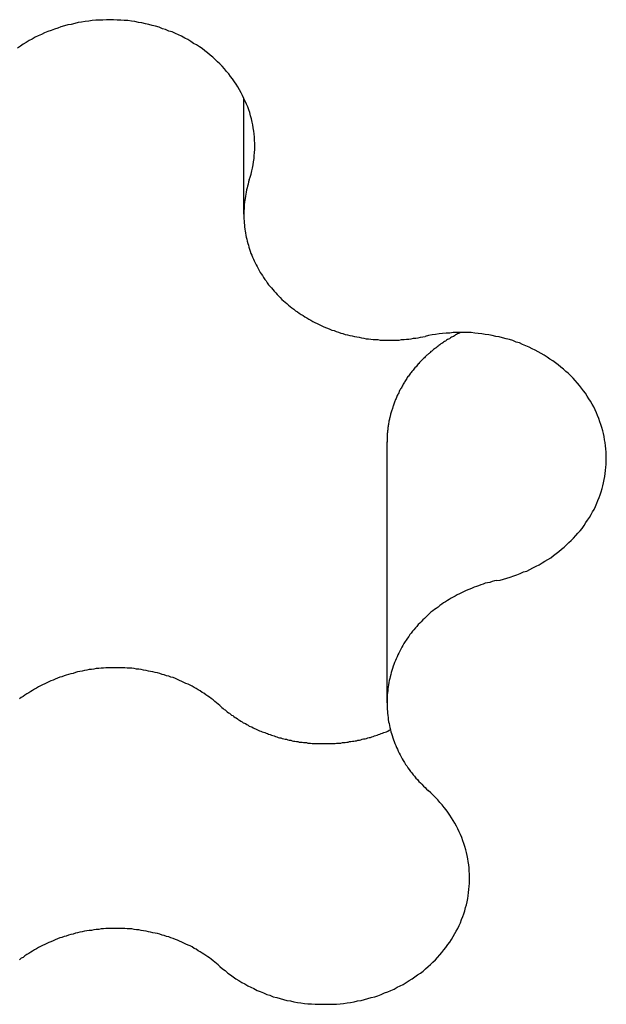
# Model space of a CAD drawing. Extents: x 1107 to 4046, y 937 to 3355.
# Tile 624 of 656: x 2237.08 to 2238.32, y 2683.5 to 2685.57. Entities that reach past the tile are written whole.
import ezdxf

# ---------------------------------------------------------------- set-up
doc = ezdxf.new("R2010")
doc.units = 0
doc.layers.add('KF_VIDA_L___C_REAR', color=7, linetype='CONTINUOUS')

# ---------------------------------------------------------------- blocks, each defined once
blk = doc.blocks.new('KF_VIDA_L___C_REAR')
at = {"layer": 'KF_VIDA_L___C_REAR'}
for p, q in [((50.572442, 995.950613), (50.572442, 996.195966)), ((50.87458, 994.920209), (50.87458, 995.470209))]:
    blk.add_line(p, q, dxfattribs=at)
for points in [[(50.584, 996.023, 0), (50.5859, 996.029, 0), (50.5877, 996.035, 0), (50.5893, 996.042, 0), (50.5907, 996.048, 0), (50.5919, 996.055, 0), (50.593, 996.061, 0), (50.5939, 996.068, 0), (50.5945, 996.074, 0), (50.595, 996.081, 0), (50.5954, 996.087, 0), (50.5955, 996.094, 0), (50.5954, 996.1, 0), (50.5952, 996.107, 0), (50.5948, 996.113, 0), (50.5942, 996.12, 0), (50.5934, 996.126, 0), (50.5924, 996.133, 0), (50.5912, 996.139, 0), (50.5899, 996.145, 0), (50.5884, 996.152, 0), (50.5867, 996.158, 0), (50.5848, 996.165, 0), (50.5827, 996.171, 0), (50.5805, 996.177, 0), (50.5781, 996.183, 0), (50.5755, 996.189, 0), (50.5727, 996.195, 0), (50.5698, 996.201, 0), (50.5667, 996.207, 0), (50.5634, 996.213, 0), (50.56, 996.219, 0), (50.5564, 996.225, 0), (50.5526, 996.23, 0), (50.5487, 996.236, 0), (50.5446, 996.241, 0), (50.5404, 996.247, 0), (50.536, 996.252, 0), (50.5315, 996.257, 0), (50.5268, 996.263, 0), (50.522, 996.268, 0), (50.517, 996.272, 0), (50.5119, 996.277, 0), (50.5067, 996.282, 0), (50.5013, 996.286, 0), (50.4958, 996.291, 0), (50.4902, 996.295, 0), (50.4845, 996.3, 0), (50.4786, 996.304, 0), (50.4726, 996.308, 0), (50.4665, 996.311, 0), (50.4604, 996.315, 0), (50.4541, 996.319, 0), (50.4477, 996.322, 0), (50.4412, 996.326, 0), (50.4346, 996.329, 0), (50.4279, 996.332, 0), (50.4212, 996.335, 0), (50.4143, 996.337, 0), (50.4074, 996.34, 0), (50.4005, 996.342, 0), (50.3934, 996.345, 0), (50.3863, 996.347, 0), (50.3791, 996.349, 0), (50.3719, 996.351, 0), (50.3646, 996.352, 0), (50.3573, 996.354, 0), (50.35, 996.355, 0), (50.3426, 996.357, 0), (50.3351, 996.358, 0), (50.3277, 996.359, 0), (50.3202, 996.359, 0), (50.3127, 996.36, 0), (50.3052, 996.36, 0), (50.2976, 996.361, 0), (50.2901, 996.361, 0), (50.2826, 996.361, 0), (50.2751, 996.36, 0), (50.2675, 996.36, 0), (50.26, 996.36, 0), (50.2525, 996.359, 0), (50.2451, 996.358, 0), (50.2376, 996.357, 0), (50.2302, 996.356, 0), (50.2228, 996.355, 0), (50.2155, 996.353, 0), (50.2082, 996.351, 0), (50.201, 996.35, 0), (50.1938, 996.348, 0), (50.1866, 996.346, 0), (50.1796, 996.343, 0), (50.1726, 996.341, 0), (50.1656, 996.338, 0), (50.1588, 996.336, 0), (50.152, 996.333, 0), (50.1453, 996.33, 0), (50.1387, 996.327, 0), (50.1321, 996.324, 0), (50.1257, 996.32, 0), (50.1194, 996.317, 0), (50.1131, 996.313, 0), (50.107, 996.309, 0), (50.101, 996.305, 0), (50.0951, 996.301, 0)], [(50.584, 996.023, 0), (50.5826, 996.019, 0), (50.5814, 996.014, 0), (50.5802, 996.01, 0), (50.5791, 996.006, 0), (50.5781, 996.002, 0), (50.5772, 995.997, 0), (50.5764, 995.993, 0), (50.5756, 995.989, 0), (50.5749, 995.984, 0), (50.5743, 995.98, 0), (50.5738, 995.976, 0), (50.5734, 995.971, 0), (50.573, 995.967, 0), (50.5728, 995.963, 0), (50.5726, 995.958, 0), (50.5725, 995.954, 0), (50.5724, 995.95, 0), (50.5725, 995.945, 0), (50.5726, 995.941, 0), (50.5729, 995.937, 0), (50.5732, 995.932, 0), (50.5736, 995.928, 0), (50.574, 995.924, 0), (50.5746, 995.919, 0), (50.5752, 995.915, 0), (50.5759, 995.911, 0), (50.5767, 995.906, 0), (50.5776, 995.902, 0), (50.5785, 995.898, 0), (50.5796, 995.894, 0), (50.5807, 995.889, 0), (50.5819, 995.885, 0), (50.5832, 995.881, 0), (50.5845, 995.877, 0), (50.5859, 995.873, 0), (50.5875, 995.868, 0), (50.5891, 995.864, 0), (50.5907, 995.86, 0), (50.5925, 995.856, 0), (50.5943, 995.852, 0), (50.5962, 995.848, 0), (50.5982, 995.844, 0), (50.6002, 995.84, 0), (50.6023, 995.836, 0), (50.6045, 995.832, 0), (50.6068, 995.828, 0), (50.6092, 995.825, 0), (50.6116, 995.821, 0), (50.6141, 995.817, 0), (50.6166, 995.813, 0), (50.6192, 995.81, 0), (50.6219, 995.806, 0), (50.6247, 995.802, 0), (50.6276, 995.799, 0), (50.6305, 995.795, 0), (50.6334, 995.792, 0), (50.6365, 995.788, 0), (50.6396, 995.785, 0), (50.6427, 995.781, 0), (50.646, 995.778, 0), (50.6493, 995.775, 0), (50.6526, 995.771, 0), (50.656, 995.768, 0), (50.6595, 995.765, 0), (50.663, 995.762, 0), (50.6666, 995.759, 0), (50.6703, 995.756, 0), (50.674, 995.753, 0), (50.6777, 995.75, 0), (50.6815, 995.747, 0), (50.6854, 995.745, 0), (50.6893, 995.742, 0), (50.6933, 995.739, 0), (50.6973, 995.737, 0), (50.7014, 995.734, 0), (50.7055, 995.732, 0), (50.7097, 995.729, 0), (50.7139, 995.727, 0), (50.7181, 995.724, 0), (50.7224, 995.722, 0), (50.7268, 995.72, 0), (50.7311, 995.718, 0), (50.7355, 995.716, 0), (50.74, 995.714, 0), (50.7445, 995.712, 0), (50.749, 995.71, 0), (50.7536, 995.708, 0), (50.7582, 995.706, 0), (50.7628, 995.705, 0), (50.7675, 995.703, 0), (50.7722, 995.702, 0), (50.7769, 995.7, 0), (50.7816, 995.699, 0), (50.7864, 995.697, 0), (50.7912, 995.696, 0), (50.796, 995.695, 0), (50.8009, 995.694, 0), (50.8057, 995.693, 0), (50.8106, 995.692, 0), (50.8155, 995.691, 0), (50.8204, 995.69, 0), (50.8254, 995.689, 0), (50.8303, 995.688, 0), (50.8353, 995.688, 0), (50.8403, 995.687, 0), (50.8453, 995.686, 0), (50.8502, 995.686, 0), (50.8552, 995.686, 0), (50.8603, 995.685, 0), (50.8653, 995.685, 0), (50.8703, 995.685, 0), (50.8753, 995.685, 0), (50.8803, 995.685, 0), (50.8854, 995.685, 0), (50.8904, 995.685, 0), (50.8954, 995.685, 0), (50.9004, 995.685, 0), (50.9054, 995.686, 0), (50.9104, 995.686, 0), (50.9154, 995.687, 0), (50.9204, 995.687, 0), (50.9253, 995.688, 0), (50.9303, 995.689, 0), (50.9353, 995.689, 0), (50.9402, 995.69, 0), (50.9451, 995.691, 0), (50.95, 995.692, 0), (50.9549, 995.693, 0)], [(51.0297, 995.701, 0), (51.0275, 995.7, 0), (51.0253, 995.699, 0), (51.0231, 995.698, 0), (51.021, 995.697, 0), (51.0188, 995.696, 0), (51.0167, 995.694, 0), (51.0146, 995.693, 0), (51.0124, 995.692, 0), (51.0103, 995.691, 0), (51.0082, 995.69, 0), (51.0062, 995.688, 0), (51.0041, 995.687, 0), (51.002, 995.686, 0), (51, 995.685, 0), (50.998, 995.683, 0), (50.996, 995.682, 0), (50.9939, 995.681, 0), (50.992, 995.679, 0), (50.99, 995.678, 0), (50.988, 995.677, 0), (50.9861, 995.675, 0), (50.9841, 995.674, 0), (50.9822, 995.672, 0), (50.9803, 995.671, 0), (50.9784, 995.669, 0), (50.9765, 995.668, 0), (50.9746, 995.667, 0), (50.9728, 995.665, 0), (50.9709, 995.664, 0), (50.9691, 995.662, 0), (50.9673, 995.661, 0), (50.9655, 995.659, 0), (50.9637, 995.657, 0), (50.9619, 995.656, 0), (50.9601, 995.654, 0), (50.9584, 995.653, 0), (50.9567, 995.651, 0), (50.955, 995.65, 0), (50.9533, 995.648, 0), (50.9516, 995.646, 0), (50.9499, 995.645, 0), (50.9483, 995.643, 0), (50.9466, 995.641, 0), (50.945, 995.64, 0), (50.9434, 995.638, 0), (50.9418, 995.636, 0), (50.9403, 995.635, 0), (50.9387, 995.633, 0), (50.9372, 995.631, 0), (50.9357, 995.629, 0), (50.9342, 995.628, 0), (50.9327, 995.626, 0), (50.9312, 995.624, 0), (50.9297, 995.622, 0), (50.9283, 995.62, 0), (50.9269, 995.619, 0), (50.9255, 995.617, 0), (50.9241, 995.615, 0), (50.9227, 995.613, 0), (50.9214, 995.611, 0), (50.9201, 995.609, 0), (50.9187, 995.608, 0), (50.9174, 995.606, 0), (50.9162, 995.604, 0), (50.9149, 995.602, 0), (50.9137, 995.6, 0), (50.9124, 995.598, 0), (50.9112, 995.596, 0), (50.91, 995.594, 0), (50.9089, 995.592, 0), (50.9077, 995.59, 0), (50.9066, 995.588, 0), (50.9055, 995.586, 0), (50.9044, 995.584, 0), (50.9033, 995.582, 0), (50.9023, 995.58, 0), (50.9012, 995.579, 0), (50.9002, 995.577, 0), (50.8992, 995.574, 0), (50.8982, 995.572, 0), (50.8972, 995.57, 0), (50.8963, 995.568, 0), (50.8954, 995.566, 0), (50.8945, 995.564, 0), (50.8936, 995.562, 0), (50.8927, 995.56, 0), (50.8919, 995.558, 0), (50.8911, 995.556, 0), (50.8902, 995.554, 0), (50.8895, 995.552, 0), (50.8887, 995.55, 0), (50.8879, 995.548, 0), (50.8872, 995.546, 0), (50.8865, 995.544, 0), (50.8858, 995.541, 0), (50.8852, 995.539, 0), (50.8845, 995.537, 0), (50.8839, 995.535, 0), (50.8833, 995.533, 0), (50.8827, 995.531, 0), (50.8821, 995.529, 0), (50.8816, 995.527, 0), (50.8811, 995.525, 0), (50.8805, 995.522, 0), (50.8801, 995.52, 0), (50.8796, 995.518, 0), (50.8792, 995.516, 0), (50.8787, 995.514, 0), (50.8783, 995.512, 0), (50.8779, 995.509, 0), (50.8776, 995.507, 0), (50.8772, 995.505, 0), (50.8769, 995.503, 0), (50.8766, 995.501, 0), (50.8763, 995.499, 0), (50.8761, 995.496, 0), (50.8758, 995.494, 0), (50.8756, 995.492, 0), (50.8754, 995.49, 0), (50.8752, 995.488, 0), (50.8751, 995.486, 0), (50.875, 995.483, 0), (50.8748, 995.481, 0), (50.8747, 995.479, 0), (50.8747, 995.477, 0), (50.8746, 995.475, 0), (50.8746, 995.472, 0), (50.8746, 995.47, 0)], [(51.1059, 995.178, 0), (51.1132, 995.179, 0), (51.1204, 995.181, 0), (51.1276, 995.183, 0), (51.1347, 995.185, 0), (51.1418, 995.188, 0), (51.1488, 995.19, 0), (51.1557, 995.193, 0), (51.1625, 995.196, 0), (51.1693, 995.198, 0), (51.1759, 995.201, 0), (51.1825, 995.205, 0), (51.189, 995.208, 0), (51.1954, 995.211, 0), (51.2017, 995.215, 0), (51.2079, 995.219, 0), (51.214, 995.222, 0), (51.22, 995.226, 0), (51.2259, 995.231, 0), (51.2316, 995.235, 0), (51.2372, 995.239, 0), (51.2427, 995.244, 0), (51.2481, 995.248, 0), (51.2534, 995.253, 0), (51.2585, 995.258, 0), (51.2634, 995.262, 0), (51.2683, 995.267, 0), (51.273, 995.273, 0), (51.2775, 995.278, 0), (51.2819, 995.283, 0), (51.2861, 995.288, 0), (51.2902, 995.294, 0), (51.2941, 995.3, 0), (51.2979, 995.305, 0), (51.3015, 995.311, 0), (51.305, 995.317, 0), (51.3083, 995.323, 0), (51.3114, 995.328, 0), (51.3143, 995.334, 0), (51.3171, 995.341, 0), (51.3197, 995.347, 0), (51.3221, 995.353, 0), (51.3244, 995.359, 0), (51.3264, 995.365, 0), (51.3283, 995.372, 0), (51.3301, 995.378, 0), (51.3316, 995.384, 0), (51.3329, 995.391, 0), (51.3341, 995.397, 0), (51.3351, 995.404, 0), (51.3359, 995.41, 0), (51.3365, 995.417, 0), (51.337, 995.423, 0), (51.3372, 995.43, 0), (51.3373, 995.436, 0), (51.3372, 995.443, 0), (51.3369, 995.449, 0), (51.3364, 995.456, 0), (51.3357, 995.462, 0), (51.3349, 995.469, 0), (51.3338, 995.475, 0), (51.3326, 995.482, 0), (51.3312, 995.488, 0), (51.3296, 995.494, 0), (51.3279, 995.501, 0), (51.3259, 995.507, 0), (51.3238, 995.513, 0), (51.3215, 995.52, 0), (51.319, 995.526, 0), (51.3164, 995.532, 0), (51.3136, 995.538, 0), (51.3106, 995.544, 0), (51.3074, 995.55, 0), (51.3041, 995.556, 0), (51.3006, 995.561, 0), (51.2969, 995.567, 0), (51.2931, 995.573, 0), (51.2891, 995.578, 0), (51.285, 995.584, 0), (51.2807, 995.589, 0), (51.2763, 995.594, 0), (51.2717, 995.6, 0), (51.267, 995.605, 0), (51.2621, 995.61, 0), (51.2571, 995.615, 0), (51.252, 995.619, 0), (51.2467, 995.624, 0), (51.2413, 995.628, 0), (51.2358, 995.633, 0), (51.2301, 995.637, 0), (51.2243, 995.641, 0), (51.2184, 995.645, 0), (51.2124, 995.649, 0), (51.2063, 995.653, 0), (51.2001, 995.657, 0), (51.1937, 995.66, 0), (51.1873, 995.664, 0), (51.1808, 995.667, 0), (51.1742, 995.67, 0), (51.1675, 995.673, 0), (51.1607, 995.676, 0), (51.1539, 995.679, 0), (51.1469, 995.681, 0), (51.1399, 995.684, 0), (51.1329, 995.686, 0), (51.1257, 995.688, 0), (51.1185, 995.69, 0), (51.1113, 995.692, 0), (51.104, 995.693, 0), (51.0967, 995.695, 0), (51.0893, 995.696, 0), (51.0819, 995.697, 0), (51.0744, 995.698, 0), (51.067, 995.699, 0), (51.0595, 995.7, 0), (51.052, 995.701, 0), (51.0445, 995.701, 0), (51.0369, 995.701, 0), (51.0294, 995.701, 0), (51.0219, 995.701, 0), (51.0144, 995.701, 0), (51.0068, 995.7, 0), (50.9993, 995.7, 0), (50.9918, 995.699, 0), (50.9844, 995.698, 0), (50.977, 995.697, 0), (50.9696, 995.696, 0), (50.9622, 995.695, 0), (50.9549, 995.693, 0)], [(51.1059, 995.178, 0), (51.1011, 995.177, 0), (51.0962, 995.176, 0), (51.0914, 995.174, 0), (51.0866, 995.173, 0), (51.0819, 995.172, 0), (51.0771, 995.17, 0), (51.0724, 995.169, 0), (51.0678, 995.167, 0), (51.0631, 995.165, 0), (51.0585, 995.164, 0), (51.0539, 995.162, 0), (51.0494, 995.16, 0), (51.0448, 995.158, 0), (51.0404, 995.156, 0), (51.0359, 995.154, 0), (51.0315, 995.152, 0), (51.0272, 995.15, 0), (51.0228, 995.148, 0), (51.0186, 995.145, 0), (51.0143, 995.143, 0), (51.0101, 995.141, 0), (51.006, 995.138, 0), (51.0019, 995.136, 0), (50.9979, 995.133, 0), (50.9939, 995.131, 0), (50.9899, 995.128, 0), (50.986, 995.125, 0), (50.9822, 995.122, 0), (50.9784, 995.119, 0), (50.9746, 995.117, 0), (50.971, 995.114, 0), (50.9673, 995.111, 0), (50.9638, 995.108, 0), (50.9603, 995.104, 0), (50.9568, 995.101, 0), (50.9534, 995.098, 0), (50.9501, 995.095, 0), (50.9468, 995.091, 0), (50.9436, 995.088, 0), (50.9405, 995.085, 0), (50.9374, 995.081, 0), (50.9344, 995.078, 0), (50.9314, 995.074, 0), (50.9286, 995.071, 0), (50.9257, 995.067, 0), (50.923, 995.064, 0), (50.9203, 995.06, 0), (50.9177, 995.056, 0), (50.9152, 995.052, 0), (50.9127, 995.049, 0), (50.9103, 995.045, 0), (50.908, 995.041, 0), (50.9058, 995.037, 0), (50.9036, 995.033, 0), (50.9015, 995.029, 0), (50.8995, 995.025, 0), (50.8976, 995.021, 0), (50.8957, 995.017, 0), (50.8939, 995.013, 0), (50.8922, 995.009, 0), (50.8905, 995.005, 0), (50.889, 995.001, 0), (50.8875, 994.997, 0), (50.8861, 994.992, 0), (50.8848, 994.988, 0), (50.8835, 994.984, 0), (50.8824, 994.98, 0), (50.8813, 994.975, 0), (50.8803, 994.971, 0), (50.8794, 994.967, 0), (50.8785, 994.963, 0), (50.8778, 994.958, 0), (50.8771, 994.954, 0), (50.8765, 994.95, 0), (50.876, 994.945, 0), (50.8755, 994.941, 0), (50.8752, 994.937, 0), (50.8749, 994.932, 0), (50.8747, 994.928, 0), (50.8746, 994.924, 0), (50.8746, 994.919, 0), (50.8746, 994.915, 0), (50.8748, 994.911, 0), (50.875, 994.906, 0), (50.8753, 994.902, 0), (50.8757, 994.898, 0), (50.8762, 994.893, 0), (50.8767, 994.889, 0), (50.8773, 994.885, 0), (50.878, 994.88, 0), (50.8788, 994.876, 0), (50.8797, 994.872, 0), (50.8807, 994.868, 0), (50.8817, 994.863, 0), (50.8828, 994.859, 0), (50.884, 994.855, 0), (50.8853, 994.851, 0), (50.8867, 994.846, 0), (50.8881, 994.842, 0), (50.8896, 994.838, 0), (50.8912, 994.834, 0), (50.8929, 994.83, 0), (50.8946, 994.826, 0), (50.8964, 994.822, 0), (50.8983, 994.818, 0), (50.9003, 994.814, 0), (50.9023, 994.81, 0), (50.9045, 994.806, 0), (50.9067, 994.802, 0), (50.9089, 994.798, 0), (50.9113, 994.794, 0), (50.9137, 994.79, 0), (50.9162, 994.787, 0), (50.9188, 994.783, 0), (50.9214, 994.779, 0), (50.9241, 994.775, 0), (50.9269, 994.772, 0), (50.9297, 994.768, 0), (50.9326, 994.765, 0), (50.9356, 994.761, 0), (50.9386, 994.758, 0), (50.9417, 994.754, 0), (50.9449, 994.751, 0), (50.9481, 994.748, 0), (50.9514, 994.744, 0), (50.9548, 994.741, 0), (50.9582, 994.738, 0), (50.9616, 994.735, 0)], [(50.522, 994.914, 0), (50.5184, 994.917, 0), (50.5148, 994.92, 0), (50.5112, 994.923, 0), (50.5075, 994.926, 0), (50.5037, 994.929, 0), (50.4999, 994.932, 0), (50.4961, 994.934, 0), (50.4921, 994.937, 0), (50.4882, 994.94, 0), (50.4842, 994.942, 0), (50.4801, 994.945, 0), (50.476, 994.947, 0), (50.4718, 994.95, 0), (50.4676, 994.952, 0), (50.4634, 994.955, 0), (50.4591, 994.957, 0), (50.4547, 994.959, 0), (50.4503, 994.961, 0), (50.4459, 994.963, 0), (50.4415, 994.965, 0), (50.437, 994.967, 0), (50.4325, 994.969, 0), (50.4279, 994.971, 0), (50.4233, 994.973, 0), (50.4187, 994.974, 0), (50.414, 994.976, 0), (50.4093, 994.977, 0), (50.4046, 994.979, 0), (50.3998, 994.98, 0), (50.3951, 994.982, 0), (50.3903, 994.983, 0), (50.3854, 994.984, 0), (50.3806, 994.985, 0), (50.3757, 994.986, 0), (50.3709, 994.987, 0), (50.366, 994.988, 0), (50.361, 994.989, 0), (50.3561, 994.99, 0), (50.3511, 994.991, 0), (50.3462, 994.991, 0), (50.3412, 994.992, 0), (50.3362, 994.993, 0), (50.3312, 994.993, 0), (50.3262, 994.993, 0), (50.3212, 994.994, 0), (50.3162, 994.994, 0), (50.3112, 994.994, 0), (50.3062, 994.994, 0), (50.3011, 994.994, 0), (50.2961, 994.994, 0), (50.2911, 994.994, 0), (50.2861, 994.994, 0), (50.2811, 994.994, 0), (50.2761, 994.993, 0), (50.2711, 994.993, 0), (50.2661, 994.992, 0), (50.2611, 994.992, 0), (50.2561, 994.991, 0), (50.2512, 994.99, 0), (50.2462, 994.99, 0), (50.2413, 994.989, 0), (50.2364, 994.988, 0), (50.2315, 994.987, 0), (50.2266, 994.986, 0), (50.2217, 994.985, 0), (50.2169, 994.984, 0), (50.2121, 994.982, 0), (50.2073, 994.981, 0), (50.2025, 994.98, 0), (50.1978, 994.978, 0), (50.1931, 994.977, 0), (50.1884, 994.975, 0), (50.1838, 994.974, 0), (50.1792, 994.972, 0), (50.1746, 994.97, 0), (50.17, 994.968, 0), (50.1655, 994.966, 0), (50.161, 994.964, 0), (50.1566, 994.962, 0), (50.1522, 994.96, 0), (50.1478, 994.958, 0), (50.1435, 994.956, 0), (50.1392, 994.954, 0), (50.135, 994.951, 0), (50.1308, 994.949, 0), (50.1267, 994.946, 0), (50.1226, 994.944, 0), (50.1185, 994.941, 0), (50.1145, 994.939, 0), (50.1106, 994.936, 0), (50.1067, 994.933, 0), (50.1028, 994.931, 0), (50.099, 994.928, 0)], [(50.522, 994.914, 0), (50.5241, 994.912, 0), (50.5263, 994.91, 0), (50.5285, 994.908, 0), (50.5307, 994.906, 0), (50.5329, 994.905, 0), (50.5351, 994.903, 0), (50.5374, 994.901, 0), (50.5397, 994.899, 0), (50.542, 994.898, 0), (50.5443, 994.896, 0), (50.5467, 994.894, 0), (50.549, 994.893, 0), (50.5514, 994.891, 0), (50.5538, 994.889, 0), (50.5562, 994.888, 0), (50.5587, 994.886, 0), (50.5611, 994.884, 0), (50.5636, 994.883, 0), (50.5661, 994.881, 0), (50.5686, 994.88, 0), (50.5711, 994.878, 0), (50.5737, 994.877, 0), (50.5762, 994.876, 0), (50.5788, 994.874, 0), (50.5814, 994.873, 0), (50.584, 994.871, 0), (50.5866, 994.87, 0), (50.5893, 994.869, 0), (50.5919, 994.867, 0), (50.5946, 994.866, 0), (50.5973, 994.865, 0), (50.6, 994.864, 0), (50.6027, 994.862, 0), (50.6054, 994.861, 0), (50.6081, 994.86, 0), (50.6109, 994.859, 0), (50.6137, 994.858, 0), (50.6164, 994.857, 0), (50.6192, 994.856, 0), (50.622, 994.855, 0), (50.6248, 994.854, 0), (50.6277, 994.853, 0), (50.6305, 994.852, 0), (50.6334, 994.851, 0), (50.6362, 994.85, 0), (50.6391, 994.849, 0), (50.642, 994.848, 0), (50.6449, 994.847, 0), (50.6478, 994.846, 0), (50.6507, 994.846, 0), (50.6536, 994.845, 0), (50.6565, 994.844, 0), (50.6594, 994.843, 0), (50.6624, 994.843, 0), (50.6653, 994.842, 0), (50.6683, 994.841, 0), (50.6713, 994.841, 0), (50.6742, 994.84, 0), (50.6772, 994.839, 0), (50.6802, 994.839, 0), (50.6832, 994.838, 0), (50.6862, 994.838, 0), (50.6892, 994.837, 0), (50.6922, 994.837, 0), (50.6952, 994.837, 0), (50.6982, 994.836, 0), (50.7012, 994.836, 0), (50.7043, 994.836, 0), (50.7073, 994.835, 0), (50.7103, 994.835, 0), (50.7134, 994.835, 0), (50.7164, 994.834, 0), (50.7194, 994.834, 0), (50.7225, 994.834, 0), (50.7255, 994.834, 0), (50.7286, 994.834, 0), (50.7316, 994.834, 0), (50.7347, 994.834, 0), (50.7377, 994.834, 0), (50.7408, 994.834, 0), (50.7438, 994.834, 0), (50.7469, 994.834, 0), (50.7499, 994.834, 0), (50.753, 994.834, 0), (50.756, 994.834, 0), (50.7591, 994.834, 0), (50.7621, 994.834, 0), (50.7652, 994.834, 0), (50.7682, 994.835, 0), (50.7712, 994.835, 0), (50.7743, 994.835, 0), (50.7773, 994.835, 0), (50.7803, 994.836, 0), (50.7834, 994.836, 0), (50.7864, 994.836, 0), (50.7894, 994.837, 0), (50.7924, 994.837, 0), (50.7954, 994.838, 0), (50.7984, 994.838, 0), (50.8014, 994.839, 0), (50.8044, 994.839, 0), (50.8074, 994.84, 0), (50.8104, 994.84, 0), (50.8133, 994.841, 0), (50.8163, 994.841, 0), (50.8192, 994.842, 0), (50.8222, 994.843, 0), (50.8251, 994.844, 0), (50.8281, 994.844, 0), (50.831, 994.845, 0), (50.8339, 994.846, 0), (50.8368, 994.847, 0), (50.8397, 994.847, 0), (50.8426, 994.848, 0), (50.8455, 994.849, 0), (50.8483, 994.85, 0), (50.8512, 994.851, 0), (50.854, 994.852, 0), (50.8569, 994.853, 0), (50.8597, 994.854, 0), (50.8625, 994.855, 0), (50.8653, 994.856, 0), (50.8681, 994.857, 0), (50.8709, 994.858, 0), (50.8736, 994.859, 0), (50.8764, 994.86, 0), (50.8791, 994.862, 0), (50.8818, 994.863, 0)], [(50.522, 994.364, 0), (50.5273, 994.359, 0), (50.5327, 994.355, 0), (50.5383, 994.35, 0), (50.544, 994.346, 0), (50.5498, 994.342, 0), (50.5558, 994.338, 0), (50.5618, 994.334, 0), (50.568, 994.33, 0), (50.5742, 994.327, 0), (50.5806, 994.323, 0), (50.587, 994.32, 0), (50.5936, 994.317, 0), (50.6002, 994.313, 0), (50.607, 994.311, 0), (50.6138, 994.308, 0), (50.6207, 994.305, 0), (50.6276, 994.303, 0), (50.6346, 994.3, 0), (50.6417, 994.298, 0), (50.6489, 994.296, 0), (50.6561, 994.294, 0), (50.6633, 994.292, 0), (50.6706, 994.291, 0), (50.678, 994.289, 0), (50.6854, 994.288, 0), (50.6928, 994.287, 0), (50.7002, 994.286, 0), (50.7077, 994.285, 0), (50.7152, 994.285, 0), (50.7227, 994.284, 0), (50.7303, 994.284, 0), (50.7378, 994.284, 0), (50.7453, 994.284, 0), (50.7528, 994.284, 0), (50.7604, 994.284, 0), (50.7679, 994.284, 0), (50.7754, 994.285, 0), (50.7829, 994.286, 0), (50.7903, 994.287, 0), (50.7977, 994.288, 0), (50.8051, 994.289, 0), (50.8125, 994.291, 0), (50.8198, 994.292, 0), (50.827, 994.294, 0), (50.8342, 994.296, 0), (50.8414, 994.298, 0), (50.8485, 994.3, 0), (50.8555, 994.302, 0), (50.8625, 994.305, 0), (50.8694, 994.308, 0), (50.8762, 994.31, 0), (50.8829, 994.313, 0), (50.8896, 994.316, 0), (50.8961, 994.32, 0), (50.9026, 994.323, 0), (50.9089, 994.326, 0), (50.9152, 994.33, 0), (50.9214, 994.334, 0), (50.9274, 994.338, 0), (50.9334, 994.342, 0), (50.9392, 994.346, 0), (50.9449, 994.35, 0), (50.9505, 994.354, 0), (50.9559, 994.359, 0), (50.9613, 994.364, 0), (50.9665, 994.368, 0), (50.9715, 994.373, 0), (50.9765, 994.378, 0), (50.9812, 994.383, 0), (50.9859, 994.388, 0), (50.9904, 994.393, 0), (50.9947, 994.399, 0), (50.9989, 994.404, 0), (51.0029, 994.41, 0), (51.0068, 994.415, 0), (51.0105, 994.421, 0), (51.0141, 994.427, 0), (51.0175, 994.433, 0), (51.0207, 994.438, 0), (51.0238, 994.444, 0), (51.0267, 994.45, 0), (51.0294, 994.456, 0), (51.0319, 994.463, 0), (51.0343, 994.469, 0), (51.0365, 994.475, 0), (51.0385, 994.481, 0), (51.0403, 994.488, 0), (51.042, 994.494, 0), (51.0435, 994.5, 0), (51.0448, 994.507, 0), (51.0459, 994.513, 0), (51.0468, 994.52, 0), (51.0475, 994.526, 0), (51.0481, 994.533, 0), (51.0485, 994.539, 0), (51.0487, 994.546, 0), (51.0487, 994.552, 0), (51.0485, 994.559, 0), (51.0481, 994.565, 0), (51.0476, 994.572, 0), (51.0469, 994.578, 0), (51.0459, 994.585, 0), (51.0448, 994.591, 0), (51.0436, 994.598, 0), (51.0421, 994.604, 0), (51.0405, 994.61, 0), (51.0386, 994.617, 0), (51.0366, 994.623, 0), (51.0344, 994.629, 0), (51.0321, 994.636, 0), (51.0296, 994.642, 0), (51.0269, 994.648, 0), (51.024, 994.654, 0), (51.0209, 994.66, 0), (51.0177, 994.666, 0), (51.0143, 994.672, 0), (51.0108, 994.677, 0), (51.0071, 994.683, 0), (51.0032, 994.689, 0), (50.9992, 994.694, 0), (50.995, 994.699, 0), (50.9907, 994.705, 0), (50.9862, 994.71, 0), (50.9816, 994.715, 0), (50.9768, 994.72, 0), (50.9719, 994.725, 0), (50.9668, 994.73, 0), (50.9616, 994.735, 0)], [(50.522, 994.364, 0), (50.5184, 994.367, 0), (50.5148, 994.37, 0), (50.5112, 994.373, 0), (50.5075, 994.376, 0), (50.5037, 994.379, 0), (50.4999, 994.382, 0), (50.4961, 994.384, 0), (50.4921, 994.387, 0), (50.4882, 994.39, 0), (50.4842, 994.392, 0), (50.4801, 994.395, 0), (50.476, 994.397, 0), (50.4718, 994.4, 0), (50.4676, 994.402, 0), (50.4634, 994.405, 0), (50.4591, 994.407, 0), (50.4547, 994.409, 0), (50.4503, 994.411, 0), (50.4459, 994.413, 0), (50.4415, 994.415, 0), (50.437, 994.417, 0), (50.4325, 994.419, 0), (50.4279, 994.421, 0), (50.4233, 994.423, 0), (50.4187, 994.424, 0), (50.414, 994.426, 0), (50.4093, 994.427, 0), (50.4046, 994.429, 0), (50.3998, 994.43, 0), (50.3951, 994.432, 0), (50.3903, 994.433, 0), (50.3854, 994.434, 0), (50.3806, 994.435, 0), (50.3757, 994.436, 0), (50.3709, 994.437, 0), (50.366, 994.438, 0), (50.361, 994.439, 0), (50.3561, 994.44, 0), (50.3511, 994.441, 0), (50.3462, 994.441, 0), (50.3412, 994.442, 0), (50.3362, 994.443, 0), (50.3312, 994.443, 0), (50.3262, 994.443, 0), (50.3212, 994.444, 0), (50.3162, 994.444, 0), (50.3112, 994.444, 0), (50.3062, 994.444, 0), (50.3011, 994.444, 0), (50.2961, 994.444, 0), (50.2911, 994.444, 0), (50.2861, 994.444, 0), (50.2811, 994.444, 0), (50.2761, 994.443, 0), (50.2711, 994.443, 0), (50.2661, 994.442, 0), (50.2611, 994.442, 0), (50.2561, 994.441, 0), (50.2512, 994.44, 0), (50.2462, 994.44, 0), (50.2413, 994.439, 0), (50.2364, 994.438, 0), (50.2315, 994.437, 0), (50.2266, 994.436, 0), (50.2217, 994.435, 0), (50.2169, 994.434, 0), (50.2121, 994.432, 0), (50.2073, 994.431, 0), (50.2025, 994.43, 0), (50.1978, 994.428, 0), (50.1931, 994.427, 0), (50.1884, 994.425, 0), (50.1838, 994.424, 0), (50.1792, 994.422, 0), (50.1746, 994.42, 0), (50.17, 994.418, 0), (50.1655, 994.416, 0), (50.161, 994.414, 0), (50.1566, 994.412, 0), (50.1522, 994.41, 0), (50.1478, 994.408, 0), (50.1435, 994.406, 0), (50.1392, 994.404, 0), (50.135, 994.401, 0), (50.1308, 994.399, 0), (50.1267, 994.396, 0), (50.1226, 994.394, 0), (50.1185, 994.391, 0), (50.1145, 994.389, 0), (50.1106, 994.386, 0), (50.1067, 994.383, 0), (50.1028, 994.381, 0), (50.099, 994.378, 0)]]:
    blk.add_polyline3d(points, dxfattribs=at)

msp = doc.modelspace()

# ---------------------------------------------------------------- block references
at = {"layer": 'KF_VIDA_L___C_REAR'}
msp.add_blockref('KF_VIDA_L___C_REAR', (2186.9791, 1689.2132), dxfattribs=at)

doc.saveas('drawing.dxf')
